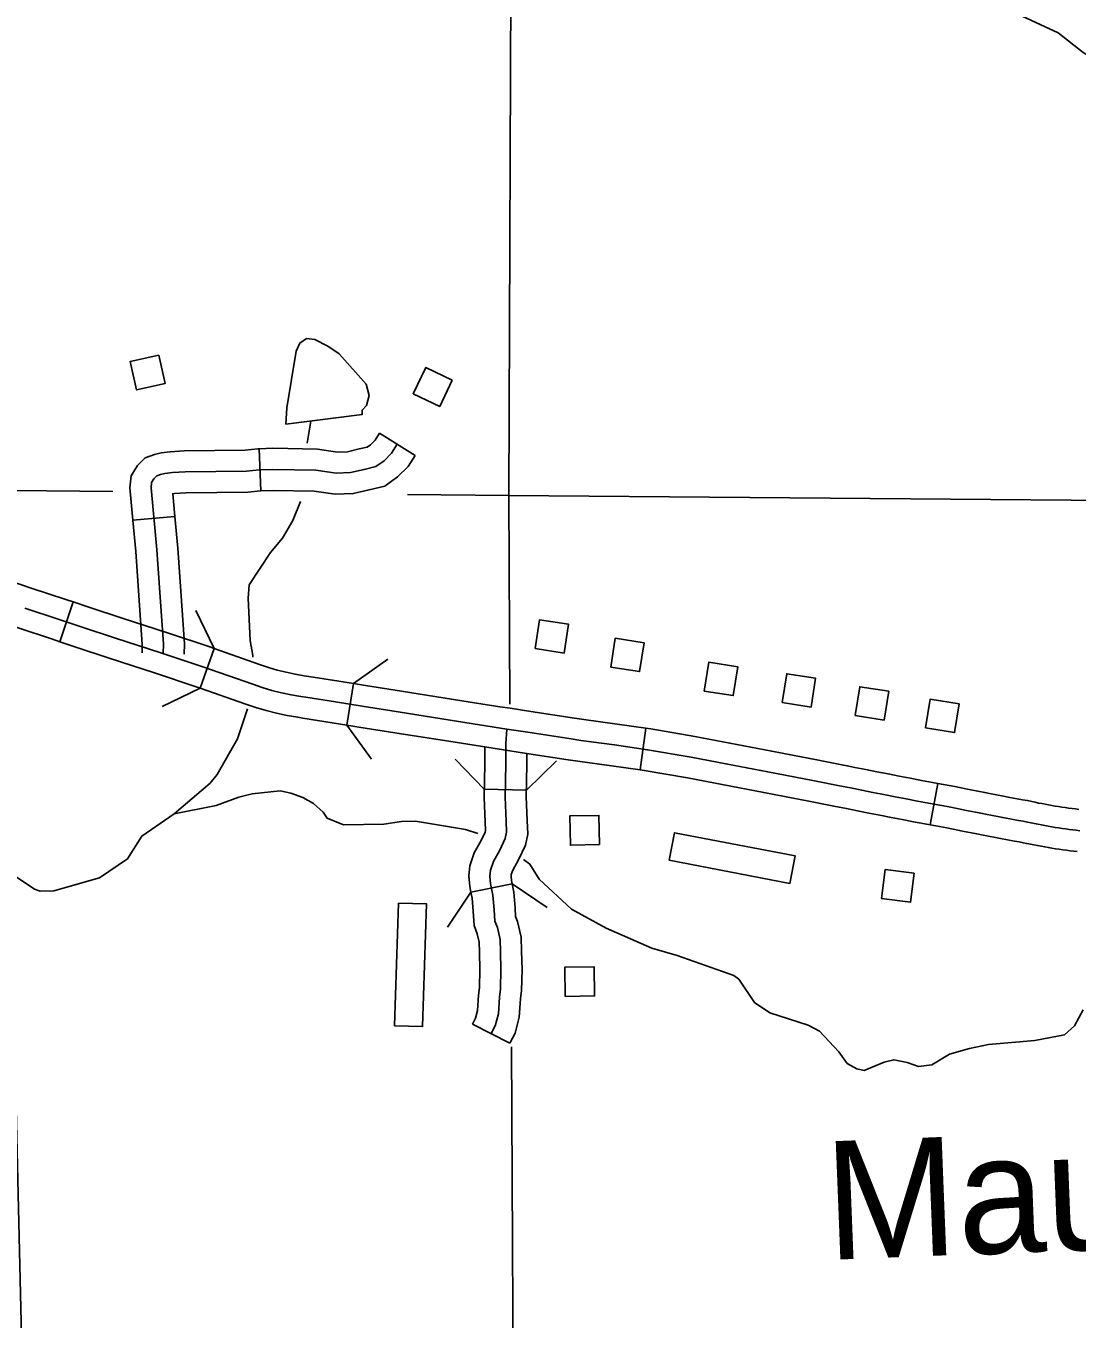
# Model space of a CAD drawing. Extents: x -19 to 366, y -4 to 359.
# Drawn here: x 135.065 to 135.775, y 193.481 to 194.354 of the extents above; entities that cross this region are included whole.
import ezdxf

# ---------------------------------------------------------------- set-up
doc = ezdxf.new("R2010")
doc.units = 0
for name, color, linetype in [('Level 31', 7, 'Continuous'), ('Level 32', 7, 'Continuous'), ('Level 35', 7, 'Continuous'), ('Level 38', 7, 'Continuous'), ('Level 5', 7, 'Continuous'), ('Level 56', 7, 'Continuous'), ('Level 60', 7, 'Continuous')]:
    doc.layers.add(name, color=color, linetype=linetype)

msp = doc.modelspace()

# ---------------------------------------------------------------- linework, layer by layer
at = {"layer": 'Level 31'}
for p, q in [((135.09719, 193.96543), (135.08825, 193.93846)), ((135.18297, 193.90711), (135.19234, 193.93393)), ((135.28658, 193.91019), (135.28204, 193.88215)), ((135.48002, 193.85193), (135.48401, 193.88006)), ((135.48401, 193.88006), (135.48401, 193.88006)), ((135.68112, 193.84272), (135.6759, 193.8148))]:
    msp.add_line(p, q, dxfattribs=at)
for points in [[(135.09719, 193.96543), (135.09218, 193.96709), (135.06895, 193.97473), (135.05504, 193.9794), (135.0442, 193.98312), (135.02366, 193.9901), (135.00375, 193.9969), (135.00247, 193.99733)], [(135.08825, 193.93846), (135.08327, 193.94011), (135.05999, 193.94777), (135.04591, 193.95249), (135.03502, 193.95623), (135.0145, 193.96321), (134.99464, 193.96999), (134.99343, 193.9704)], [(135.19234, 193.93393), (135.18941, 193.93496), (135.16097, 193.94444), (135.13034, 193.95446), (135.10785, 193.96189), (135.09719, 193.96543)], [(135.39012, 193.87949), (135.35749, 193.8846), (135.31663, 193.89105), (135.29243, 193.89486), (135.27442, 193.89778), (135.25431, 193.90101), (135.25105, 193.90146), (135.24441, 193.90259), (135.23783, 193.90399), (135.23131, 193.90565), (135.22484, 193.90757), (135.21847, 193.90975), (135.18482, 193.92151), (135.15652, 193.93095), (135.1259, 193.94097), (135.10339, 193.94841), (135.08772, 193.9536), (135.06447, 193.96125)], [(135.08825, 193.93846), (135.09893, 193.93492), (135.12146, 193.92747), (135.15206, 193.91746), (135.18023, 193.90807), (135.18297, 193.90711)], [(135.28658, 193.91019), (135.27668, 193.9118), (135.25641, 193.91506), (135.25321, 193.9155), (135.24707, 193.91655), (135.24106, 193.91782), (135.23509, 193.91934), (135.22916, 193.9211), (135.22312, 193.92318), (135.19234, 193.93393)], [(135.28204, 193.88215), (135.27215, 193.88375), (135.25221, 193.88696), (135.24889, 193.88742), (135.24174, 193.88863), (135.2346, 193.89015), (135.22753, 193.89195), (135.22051, 193.89404), (135.21382, 193.89633), (135.18297, 193.90711)], [(135.38529, 193.89462), (135.3597, 193.89863), (135.31885, 193.90508), (135.29467, 193.90888), (135.28658, 193.91019)], [(135.48401, 193.88006), (135.46465, 193.88281), (135.44215, 193.88592), (135.43567, 193.88688), (135.40634, 193.89133), (135.39231, 193.89352), (135.38529, 193.89462)], [(135.38089, 193.86656), (135.35529, 193.87056), (135.31442, 193.87702), (135.29019, 193.88083), (135.28204, 193.88215)], [(135.77697, 193.81083), (135.77459, 193.81111), (135.77224, 193.81141), (135.76989, 193.81171), (135.76751, 193.81204), (135.76515, 193.81238), (135.7628, 193.81273), (135.76044, 193.8131), (135.75811, 193.81348), (135.75575, 193.81388), (135.7534, 193.81429), (135.75106, 193.81472), (135.74873, 193.81516), (135.74639, 193.81562), (135.74406, 193.81609), (135.74172, 193.81657), (135.73881, 193.8172), (135.73562, 193.81779), (135.72605, 193.81959), (135.72286, 193.82019), (135.7133, 193.82203), (135.71011, 193.82265), (135.70056, 193.82453), (135.69737, 193.82516), (135.68996, 193.82664), (135.68241, 193.82803), (135.67488, 193.82944), (135.66735, 193.83086), (135.65982, 193.8323), (135.6523, 193.83376), (135.64477, 193.83522), (135.63724, 193.8367), (135.62974, 193.8382), (135.62221, 193.83971), (135.61718, 193.84073), (135.61365, 193.84141), (135.59681, 193.84468), (135.56625, 193.85056), (135.53806, 193.85607), (135.5146, 193.86043), (135.48513, 193.86555), (135.46268, 193.86874), (135.44013, 193.87186), (135.43356, 193.87283), (135.40418, 193.87729), (135.39012, 193.87949)], [(135.48401, 193.88006), (135.48734, 193.87959), (135.51712, 193.87441), (135.54072, 193.87002), (135.56895, 193.8645), (135.58303, 193.86179)], [(135.48002, 193.85193), (135.46071, 193.85467), (135.43811, 193.8578), (135.43145, 193.85878), (135.40202, 193.86325), (135.38792, 193.86546), (135.38089, 193.86656)], [(135.58303, 193.86179), (135.5995, 193.85862), (135.61635, 193.85536), (135.61994, 193.85466), (135.62501, 193.85364), (135.63252, 193.85213), (135.64, 193.85064), (135.6475, 193.84916), (135.655, 193.8477), (135.6625, 193.84625), (135.67, 193.84482), (135.6775, 193.8434), (135.68112, 193.84272)], [(135.57767, 193.8339), (135.56354, 193.83661), (135.5354, 193.84212), (135.51209, 193.84645), (135.48291, 193.85152), (135.48002, 193.85193)], [(135.77632, 193.82521), (135.77405, 193.8255), (135.77177, 193.82579), (135.76948, 193.82611), (135.76722, 193.82643), (135.76495, 193.82677), (135.76269, 193.82713), (135.76044, 193.82749), (135.75816, 193.82788), (135.7559, 193.82827), (135.75366, 193.82869), (135.75141, 193.82911), (135.74917, 193.82955), (135.7469, 193.83001), (135.74466, 193.83047), (135.74161, 193.83113), (135.73823, 193.83175), (135.72868, 193.83355), (135.72552, 193.83415), (135.716, 193.83598), (135.71283, 193.83659), (135.70331, 193.83847), (135.70014, 193.83909), (135.69263, 193.84059), (135.685, 193.842), (135.68112, 193.84272)], [(135.6759, 193.8148), (135.67225, 193.81548), (135.6647, 193.81691), (135.65715, 193.81835), (135.64959, 193.81981), (135.64204, 193.82128), (135.63448, 193.82277), (135.62695, 193.82427), (135.6194, 193.82579), (135.61442, 193.8268), (135.61095, 193.82747), (135.59412, 193.83073), (135.57767, 193.8339)], [(135.7752, 193.79673), (135.77287, 193.79701), (135.77043, 193.79732), (135.768, 193.79764), (135.76554, 193.79797), (135.76309, 193.79832), (135.76065, 193.79869), (135.7582, 193.79907), (135.75578, 193.79947), (135.75335, 193.79988), (135.75089, 193.80031), (135.74847, 193.80075), (135.74605, 193.80121), (135.74362, 193.80169), (135.74122, 193.80217), (135.73879, 193.80267), (135.73602, 193.80327), (135.73302, 193.80383), (135.72342, 193.80563), (135.72019, 193.80624), (135.71061, 193.80809), (135.70739, 193.80871), (135.69781, 193.81059), (135.69459, 193.81123), (135.68728, 193.81269), (135.67981, 193.81407), (135.6759, 193.8148)]]:
    msp.add_lwpolyline(points, dxfattribs=at)
at = {"layer": 'Level 32'}
for p, q in [((135.30405, 194.07942), (135.32808, 194.06425)), ((135.2229, 194.06881), (135.22388, 194.04042)), ((135.13759, 194.02058), (135.16588, 194.02317)), ((135.40325, 193.83828), (135.37485, 193.83879)), ((135.39365, 193.77484), (135.36579, 193.76931)), ((135.39216, 193.66727), (135.36688, 193.68024))]:
    msp.add_line(p, q, dxfattribs=at)
for points in [[(135.30405, 194.07942), (135.30107, 194.07469), (135.29795, 194.07157), (135.29574, 194.07001), (135.29041, 194.06873), (135.28256, 194.06683), (135.27566, 194.0666), (135.26233, 194.06846), (135.23207, 194.06913), (135.2229, 194.06881)], [(135.22289, 194.06881), (135.22187, 194.06878), (135.21345, 194.06784), (135.17224, 194.06752), (135.1628, 194.06682), (135.15667, 194.06606), (135.15217, 194.06506), (135.1458, 194.06267), (135.14057, 194.05743), (135.13632, 194.05064), (135.13558, 194.04246), (135.13759, 194.02058)], [(135.31607, 194.07184), (135.31224, 194.06577), (135.30713, 194.06066), (135.30171, 194.05683), (135.29373, 194.05492), (135.28448, 194.05268), (135.27491, 194.05236), (135.26119, 194.05428), (135.23216, 194.05492), (135.22291, 194.0546), (135.21429, 194.05364), (135.17282, 194.05332), (135.1642, 194.05268), (135.1591, 194.05205), (135.15623, 194.05141), (135.15367, 194.05045), (135.15176, 194.04853), (135.15016, 194.04598), (135.14985, 194.04247), (135.15367, 194.00065), (135.15814, 193.93681), (135.15794, 193.93047)], [(135.32808, 194.06425), (135.3234, 194.05685), (135.31632, 194.04976), (135.30768, 194.04366), (135.29706, 194.04111), (135.28641, 194.03854), (135.27416, 194.03813), (135.26005, 194.0401), (135.23225, 194.04071), (135.22388, 194.04042)], [(135.22394, 194.04042), (135.21513, 194.03944), (135.1734, 194.03912), (135.16561, 194.03854), (135.16448, 194.0384), (135.16588, 194.02317)], [(135.13759, 194.02058), (135.13951, 193.99951), (135.14392, 193.93653), (135.14375, 193.93091)], [(135.16588, 194.02317), (135.16783, 194.00179), (135.17236, 193.93708), (135.17214, 193.93003)], [(135.37952, 193.67375), (135.38227, 193.67912), (135.3844, 193.68711), (135.38513, 193.69849), (135.38574, 193.70396), (135.38613, 193.71718), (135.38577, 193.72906), (135.38553, 193.73724), (135.3837, 193.74537), (135.38198, 193.74981), (135.38149, 193.75745), (135.38067, 193.76729), (135.37911, 193.77516), (135.3787, 193.78017), (135.3791, 193.78414), (135.38103, 193.79001), (135.38537, 193.79758), (135.38902, 193.80547), (135.38993, 193.80983), (135.38971, 193.81721), (135.38896, 193.83356), (135.38936, 193.85576), (135.38947, 193.8695), (135.39012, 193.87949)], [(135.36579, 193.76931), (135.36502, 193.77319), (135.36443, 193.7803), (135.36512, 193.78711), (135.36799, 193.79583), (135.37274, 193.80411), (135.37545, 193.80996), (135.37568, 193.81108), (135.37552, 193.81667), (135.37475, 193.83337), (135.37516, 193.85595), (135.37525, 193.86744)], [(135.39365, 193.77484), (135.3932, 193.77713), (135.39296, 193.78003), (135.39307, 193.78117), (135.39407, 193.78419), (135.39801, 193.79105), (135.40259, 193.80098), (135.40418, 193.80857), (135.40391, 193.81775), (135.40317, 193.83376), (135.40356, 193.85558), (135.40362, 193.86301)], [(135.39216, 193.66727), (135.39561, 193.67399), (135.39849, 193.6848), (135.39928, 193.69724), (135.39992, 193.70296), (135.40034, 193.71719), (135.39997, 193.72948), (135.39968, 193.73903), (135.39732, 193.74952), (135.39601, 193.7529), (135.39565, 193.7585), (135.39476, 193.76926), (135.39365, 193.77484)], [(135.36688, 193.68024), (135.36894, 193.68425), (135.37031, 193.68941), (135.37097, 193.69973), (135.37156, 193.70497), (135.37192, 193.71717), (135.37157, 193.72863), (135.37137, 193.73545), (135.37007, 193.74122), (135.36794, 193.74672), (135.36732, 193.75641), (135.36658, 193.76531), (135.36579, 193.76931)]]:
    msp.add_lwpolyline(points, dxfattribs=at)
at = {"layer": 'Level 35'}
for points in [[(135.99301, 194.25528), (135.97424, 194.26991), (135.95114, 194.29456), (135.93894, 194.3008), (135.88061, 194.30854), (135.85368, 194.31453), (135.81694, 194.3196), (135.79871, 194.3246), (135.77924, 194.33641), (135.76238, 194.34978), (135.73228, 194.36369), (135.70673, 194.3773), (135.67096, 194.39149), (135.655, 194.39653), (135.63493, 194.39922), (135.56577, 194.39956), (135.52266, 194.40149), (135.50642, 194.40121), (135.48902, 194.40243)], [(135.24151, 194.09642), (135.24779, 194.1348), (135.25034, 194.14016), (135.25482, 194.14327), (135.2605, 194.14261), (135.26927, 194.1382), (135.27692, 194.13302), (135.29504, 194.11246), (135.29706, 194.1049), (135.29529, 194.09804), (135.29232, 194.09495), (135.29238, 194.09192), (135.2408, 194.0854)], [(135.24151, 194.09642), (135.2408, 194.0854)], [(135.25769, 194.08753), (135.2553, 194.07269)], [(135.25074, 194.03324), (135.24557, 194.02033), (135.2386, 194.00845), (135.23045, 193.99882), (135.2161, 193.97695), (135.2155, 193.96783), (135.21676, 193.93939), (135.21845, 193.92918), (135.21847, 193.92804)], [(135.21499, 193.89313), (135.2081, 193.87284), (135.19454, 193.8487), (135.18973, 193.84293), (135.16533, 193.82226)], [(135.07101, 193.77144), (135.075, 193.77001), (135.08407, 193.77017), (135.1149, 193.77904), (135.13394, 193.79189), (135.1435, 193.80723), (135.16533, 193.82226), (135.19377, 193.82782), (135.20917, 193.83339), (135.21819, 193.83582), (135.23705, 193.83766), (135.24426, 193.83627), (135.25224, 193.83337), (135.25949, 193.82932), (135.26602, 193.82336), (135.26874, 193.81923), (135.27977, 193.81486), (135.30697, 193.81533), (135.31903, 193.81705), (135.32848, 193.81721), (135.3622, 193.81171), (135.37055, 193.80888)], [(135.40124, 193.79138), (135.40569, 193.78817), (135.41191, 193.77803), (135.4338, 193.75791), (135.45708, 193.74502), (135.48792, 193.73151), (135.50501, 193.72649), (135.54341, 193.7131), (135.54686, 193.7105), (135.55734, 193.69474), (135.56766, 193.68771), (135.5935, 193.67942), (135.60113, 193.67538), (135.61422, 193.66156), (135.62002, 193.65369), (135.62651, 193.65), (135.63144, 193.64895), (135.64495, 193.65449), (135.65134, 193.65612), (135.66044, 193.65438), (135.66805, 193.65147), (135.6771, 193.65276), (135.68906, 193.6598), (135.7026, 193.66382), (135.7154, 193.66632), (135.74671, 193.66913), (135.76667, 193.67288), (135.77337, 193.67907), (135.77922, 193.68979)], [(135.05612, 193.78138), (135.07101, 193.77144)]]:
    msp.add_lwpolyline(points, dxfattribs=at)
at = {"layer": 'Level 38'}
for points in [[(135.18, 193.95952), (135.19234, 193.93393)], [(135.28658, 193.91019), (135.30963, 193.92681)], [(135.18296, 193.90711), (135.15737, 193.89478)], [(135.29866, 193.85911), (135.28204, 193.88215)], [(135.37485, 193.83879), (135.35512, 193.85924)], [(135.4237, 193.858), (135.40325, 193.83828)], [(135.39365, 193.77484), (135.41727, 193.75904)], [(135.34999, 193.74569), (135.36579, 193.76931)]]:
    msp.add_lwpolyline(points, dxfattribs=at)
at = {"layer": 'Level 5'}
for points in [[(135.39143, 194.03734), (135.39447, 194.83627)], [(135.124, 194.03997), (134.72162, 194.04392)], [(135.39143, 194.03734), (135.32292, 194.03801)], [(135.39214, 193.89633), (135.39143, 194.03734)], [(135.39143, 194.03734), (136.25929, 194.02999)], [(135.39641, 193.04426), (135.3933, 193.66474)]]:
    msp.add_lwpolyline(points, dxfattribs=at)
at = {"layer": 'Level 56'}
for points in [[(135.15504, 194.13208), (135.15934, 194.11284), (135.14005, 194.10853), (135.13574, 194.12777)], [(135.35325, 194.11521), (135.34477, 194.09742), (135.32692, 194.10593), (135.3354, 194.12372)], [(135.40916, 193.93391), (135.41223, 193.95338), (135.43176, 193.95031), (135.42869, 193.93083)], [(135.46021, 193.92138), (135.46328, 193.94086), (135.48281, 193.93778), (135.47974, 193.91831)], [(135.52343, 193.90517), (135.52649, 193.92465), (135.54602, 193.92157), (135.54296, 193.9021)], [(135.576, 193.89741), (135.57906, 193.91688), (135.59859, 193.91381), (135.59553, 193.89433)], [(135.62535, 193.88858), (135.62841, 193.90806), (135.64795, 193.90498), (135.64488, 193.88551)], [(135.67291, 193.88023), (135.67597, 193.8997), (135.6955, 193.89663), (135.69244, 193.87716)], [(135.45268, 193.80145), (135.43297, 193.80106), (135.43258, 193.82083), (135.45229, 193.82122)], [(135.49981, 193.79083), (135.50337, 193.80943), (135.58476, 193.79388), (135.5812, 193.77527)], [(135.66519, 193.7821), (135.66274, 193.76254), (135.64312, 193.765), (135.64557, 193.78456)], [(135.31698, 193.76194), (135.33591, 193.76133), (135.33324, 193.67851), (135.31431, 193.67912)], [(135.42955, 193.69892), (135.4292, 193.71863), (135.44897, 193.71898), (135.44931, 193.69927)]]:
    msp.add_lwpolyline(points, close=True, dxfattribs=at)
at = {"layer": 'Level 60'}
for points in [[(139.44064, 1.53154), (139.25106, 10.14733), (139.06082, 18.76327), (138.86992, 27.37935), (138.67836, 35.99557), (138.48613, 44.61194), (138.29325, 53.22845), (138.09971, 61.84511), (137.9055, 70.46191), (137.71065, 79.07885), (137.51513, 87.69595), (137.31896, 96.31318), (137.12214, 104.93057), (136.92466, 113.54809), (136.72653, 122.16577), (136.52775, 130.78359), (136.32832, 139.40156), (136.12824, 148.01968), (135.9275, 156.63794), (135.72612, 165.25636), (135.5241, 173.87492), (135.32143, 182.49362), (135.11811, 191.11248), (134.91415, 199.73149), (134.70954, 208.35064), (134.50429, 216.96995), (134.2984, 225.5894), (134.09187, 234.209), (133.8847, 242.82876), (133.6769, 251.44866), (133.46845, 260.06872), (133.25937, 268.68892), (133.04965, 277.30928), (132.8393, 285.92978), (132.62831, 294.55044), (132.41669, 303.17125), (132.20444, 311.79221), (131.99156, 320.41333), (131.77805, 329.0346), (131.56391, 337.65601), (131.34914, 346.27759)], [(0, 189.51617), (7.11214, 189.52059), (14.22427, 189.53386), (21.33637, 189.55597), (28.44845, 189.58693), (35.56048, 189.62672), (42.67245, 189.67537), (49.78436, 189.73285), (56.89619, 189.79918), (64.00793, 189.87436), (71.11958, 189.95838), (78.23111, 190.05124), (85.34253, 190.15294), (92.45381, 190.26349), (99.56495, 190.38288), (106.67593, 190.51112), (113.78675, 190.6482), (120.89739, 190.79412), (128.00785, 190.94888), (135.11811, 191.11248), (142.22816, 191.28493), (149.33799, 191.46621), (156.44759, 191.65634), (163.55694, 191.85531), (170.66605, 192.06312), (177.77489, 192.27977), (184.88345, 192.50526), (191.99173, 192.73959), (199.09971, 192.98276), (206.20739, 193.23477), (213.31474, 193.49561), (220.42177, 193.7653), (227.52845, 194.04382), (234.63479, 194.33118), (241.74076, 194.62738), (248.84635, 194.93241), (255.95157, 195.24628), (263.05638, 195.56898), (270.16079, 195.90052), (277.26478, 196.24089), (284.36834, 196.5901), (291.47147, 196.94814), (298.57414, 197.31501), (305.67635, 197.69072), (312.77809, 198.07525), (319.87934, 198.46862), (326.9801, 198.87082), (334.08035, 199.28185), (341.18009, 199.7017)]]:
    msp.add_spline(points, degree=3, dxfattribs=at)

# ---------------------------------------------------------------- texts
at = {"layer": 'Level 35'}
msp.add_text('Maumelle', height=0.08, rotation=2.24324, dxfattribs=at).set_placement((135.60656, 193.52088))

doc.saveas('drawing.dxf')
